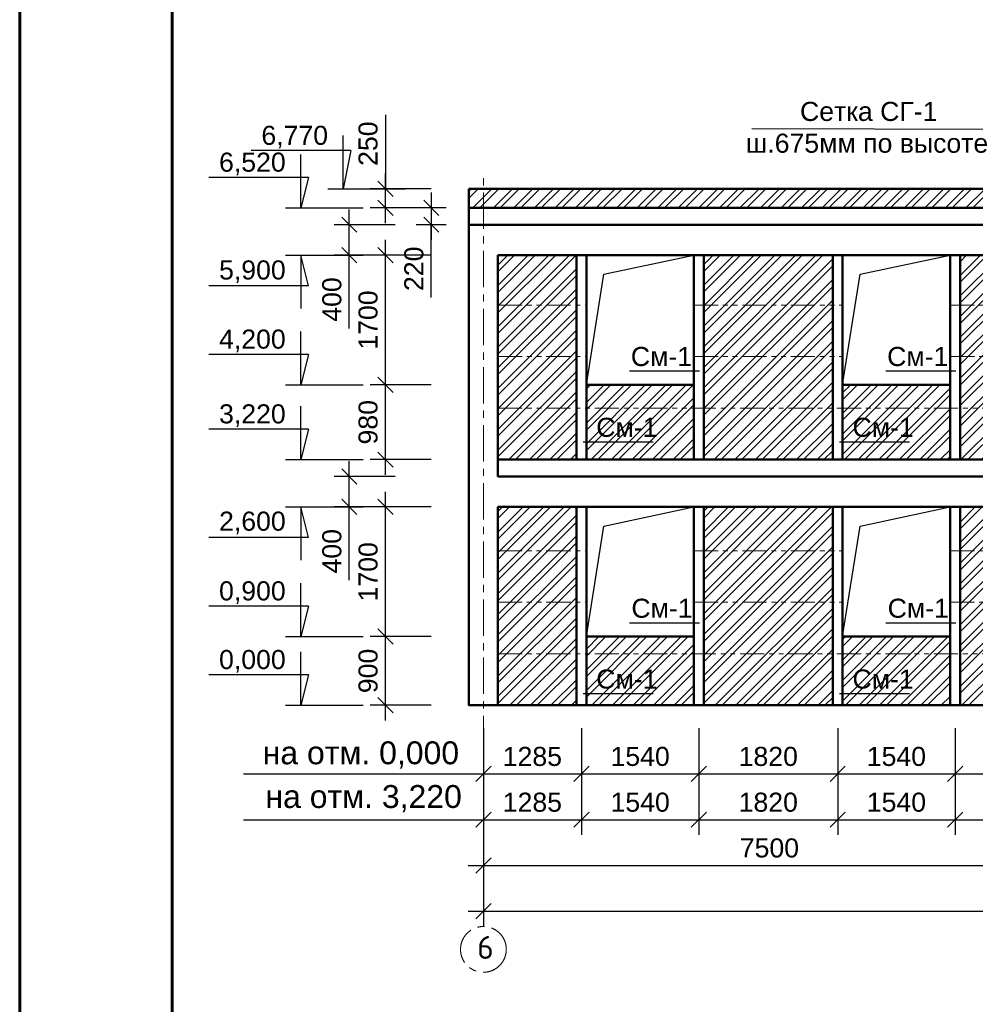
# Model space of a CAD drawing. Header units: millimetres. Extents: x 2063114 to 14983986, y -126020516 to 213791.
# Tile 427 of 656: x 2320392 to 2332921, y -849732 to -836825. Entities that reach past the tile are written whole.
import ezdxf

# ---------------------------------------------------------------- set-up
doc = ezdxf.new("R2010")
doc.units = ezdxf.units.MM
for name, pattern in [('ACAD_ISO10W100', [18, 12, -3, 0, -3]), ('осевая', [50.8, 31.75, -6.35, 6.35, -6.35]), ('фантомX2', [127, 63.5, -12.7, 12.7, -12.7, 12.7, -12.7])]:
    doc.linetypes.add(name, pattern=pattern)
doc.layers.get('Defpoints').update_dxf_attribs({"color": 6, "lineweight": 35})
doc.layers.add('_print', color=6, linetype='Continuous', lineweight=60, plot=False)
doc.layers.add('OS', color=1, linetype='Continuous')
doc.layers.add('пунктир', color=1, linetype='ACAD_ISO10W100')
doc.layers.add('PDF _wall-380', color=7, linetype='Continuous', true_color=0xb88a5c)
doc.layers.add('РАЗМЕР АР', color=150, linetype='Continuous', lineweight=20)
doc.layers.add('сплошная_толстая', color=7, linetype='Continuous', lineweight=50)
doc.styles.get("Standard").update_dxf_attribs({"font": 'arial.ttf'})
doc.styles.add('СПДС', font='isocpeur.ttf')
doc.dimstyles.new('STANDARD$0', dxfattribs={"dimtxt": 250, "dimasz": 200, "dimexe": 200, "dimexo": 300, "dimgap": 100, "dimtad": 1, "dimdec": 0, "dimzin": 1, "dimdsep": 46, "dimtxsty": 'Standard', "dimblk1": 'OBLIQUE', "dimblk2": 'OBLIQUE', "dimsah": 1, "dimcen": 2.5, "dimdle": 200, "dimadec": 0, "dimazin": 0, "dimtfac": 1, "dimtdec": 0, "dimtmove": 0, "dimatfit": 3, "dimldrblk": 'OBLIQUE', "dimfxl": 600, "dimfxlon": 1, "dimtolj": 1, "dimtzin": 1, "dimarcsym": 0})

# ---------------------------------------------------------------- blocks, each defined once
blk = doc.blocks.new('*U1590')
at = {"color": 0, "ltscale": 25}
blk.add_lwpolyline([(-59400, 42000), (0, 42000), (0, 0), (-59400, 0)], close=True, dxfattribs=at)
at = {"color": 0, "lineweight": 60, "ltscale": 25}
blk.add_lwpolyline([(-57400, 41500), (-500, 41500), (-500, 500), (-57400, 500)], close=True, dxfattribs=at)
blk = doc.blocks.new('_Oblique')
at = {"color": 0, "linetype": 'ByBlock', "lineweight": -2}
blk.add_line((-0.5, -0.5), (0.5, 0.5), dxfattribs=at)
blk = doc.blocks.new('*D2590')
at = {"layer": 'Defpoints', "color": 0, "lineweight": 30, "transparency": 16777216}
for p in [(2325189, -844912), (2326282, -844912), (2326282, -845812)]:
    blk.add_point(p, dxfattribs=at)
at = {"layer": 'РАЗМЕР АР', "color": 0, "lineweight": -2, "transparency": 16777216}
for p, q in [((2325189, -846012), (2325189, -844712)), ((2325789, -844912), (2324989, -844912)), ((2325789, -845812), (2324989, -845812))]:
    blk.add_line(p, q, dxfattribs=at)
at = {"layer": 'РАЗМЕР АР', "color": 0, "lineweight": -2, "transparency": 16777216, "xscale": 200, "yscale": 200, "zscale": 200}
for p, rotation in [((2325189, -844912), 90), ((2325189, -845812), 270)]:
    blk.add_blockref('_Oblique', p, dxfattribs=dict(at, rotation=rotation))
at = {"layer": 'РАЗМЕР АР', "color": 0, "transparency": 16777216, "insert": (2324961, -845362), "char_height": 250, "attachment_point": 5, "rotation": 90}
blk.add_mtext('\\A1;900', dxfattribs=at)
blk = doc.blocks.new('*D2591')
at = {"layer": 'Defpoints', "color": 0, "lineweight": 30, "transparency": 16777216}
for p in [(2325189, -843212), (2326662, -843212), (2326282, -844912)]:
    blk.add_point(p, dxfattribs=at)
at = {"layer": 'РАЗМЕР АР', "color": 0, "lineweight": -2, "transparency": 16777216}
for p, q in [((2325189, -845112), (2325189, -843012)), ((2325789, -843212), (2324989, -843212)), ((2325789, -844912), (2324989, -844912))]:
    blk.add_line(p, q, dxfattribs=at)
at = {"layer": 'РАЗМЕР АР', "color": 0, "lineweight": -2, "transparency": 16777216, "xscale": 200, "yscale": 200, "zscale": 200}
for p, rotation in [((2325189, -843212), 90), ((2325189, -844912), 270)]:
    blk.add_blockref('_Oblique', p, dxfattribs=dict(at, rotation=rotation))
at = {"layer": 'РАЗМЕР АР', "color": 0, "transparency": 16777216, "insert": (2324961, -844062), "char_height": 250, "attachment_point": 5, "rotation": 90}
blk.add_mtext('\\A1;1700', dxfattribs=at)
blk = doc.blocks.new('*D2592')
at = {"layer": 'Defpoints', "color": 0, "lineweight": 30, "transparency": 16777216}
for p in [(2324714, -842812), (2326662, -842812), (2326662, -843212)]:
    blk.add_point(p, dxfattribs=at)
at = {"layer": 'РАЗМЕР АР', "color": 0, "lineweight": -2, "transparency": 16777216}
for p, q in [((2324714, -843412), (2324714, -842612)), ((2325314, -842812), (2324514, -842812)), ((2325314, -843212), (2324514, -843212)), ((2324714, -844174), (2324714, -843212))]:
    blk.add_line(p, q, dxfattribs=at)
at = {"layer": 'РАЗМЕР АР', "color": 0, "lineweight": -2, "transparency": 16777216, "xscale": 200, "yscale": 200, "zscale": 200}
for p, rotation in [((2324714, -842812), 90), ((2324714, -843212), 270)]:
    blk.add_blockref('_Oblique', p, dxfattribs=dict(at, rotation=rotation))
at = {"layer": 'РАЗМЕР АР', "color": 0, "transparency": 16777216, "insert": (2324486, -843793), "char_height": 250, "attachment_point": 5, "rotation": 90}
blk.add_mtext('\\A1;400', dxfattribs=at)
blk = doc.blocks.new('*D2593')
at = {"layer": 'Defpoints', "color": 0, "lineweight": 30, "transparency": 16777216}
for p in [(2325189, -841612), (2326662, -841612), (2326282, -842592)]:
    blk.add_point(p, dxfattribs=at)
at = {"layer": 'РАЗМЕР АР', "color": 0, "lineweight": -2, "transparency": 16777216}
for p, q in [((2325189, -842792), (2325189, -841412)), ((2325789, -841612), (2324989, -841612)), ((2325789, -842592), (2324989, -842592))]:
    blk.add_line(p, q, dxfattribs=at)
at = {"layer": 'РАЗМЕР АР', "color": 0, "lineweight": -2, "transparency": 16777216, "xscale": 200, "yscale": 200, "zscale": 200}
for p, rotation in [((2325189, -841612), 90), ((2325189, -842592), 270)]:
    blk.add_blockref('_Oblique', p, dxfattribs=dict(at, rotation=rotation))
at = {"layer": 'РАЗМЕР АР', "color": 0, "transparency": 16777216, "insert": (2324961, -842102), "char_height": 250, "attachment_point": 5, "rotation": 90}
blk.add_mtext('\\A1;980', dxfattribs=at)
blk = doc.blocks.new('*D2594')
at = {"layer": 'Defpoints', "color": 0, "lineweight": 30, "transparency": 16777216}
for p in [(2325189, -839912), (2326662, -839912), (2326662, -841612)]:
    blk.add_point(p, dxfattribs=at)
at = {"layer": 'РАЗМЕР АР', "color": 0, "lineweight": -2, "transparency": 16777216}
for p, q in [((2325189, -841812), (2325189, -839712)), ((2325789, -839912), (2324989, -839912)), ((2325789, -841612), (2324989, -841612))]:
    blk.add_line(p, q, dxfattribs=at)
at = {"layer": 'РАЗМЕР АР', "color": 0, "lineweight": -2, "transparency": 16777216, "xscale": 200, "yscale": 200, "zscale": 200}
for p, rotation in [((2325189, -839912), 90), ((2325189, -841612), 270)]:
    blk.add_blockref('_Oblique', p, dxfattribs=dict(at, rotation=rotation))
at = {"layer": 'РАЗМЕР АР', "color": 0, "transparency": 16777216, "insert": (2324961, -840762), "char_height": 250, "attachment_point": 5, "rotation": 90}
blk.add_mtext('\\A1;1700', dxfattribs=at)
blk = doc.blocks.new('*D2595')
at = {"layer": 'Defpoints', "color": 0, "lineweight": 30, "transparency": 16777216}
for p in [(2324714, -839512), (2326282, -839512), (2326662, -839912)]:
    blk.add_point(p, dxfattribs=at)
at = {"layer": 'РАЗМЕР АР', "color": 0, "lineweight": -2, "transparency": 16777216}
for p, q in [((2324714, -840112), (2324714, -839312)), ((2325314, -839512), (2324514, -839512)), ((2325314, -839912), (2324514, -839912)), ((2324714, -840874), (2324714, -839912))]:
    blk.add_line(p, q, dxfattribs=at)
at = {"layer": 'РАЗМЕР АР', "color": 0, "lineweight": -2, "transparency": 16777216, "xscale": 200, "yscale": 200, "zscale": 200}
for p, rotation in [((2324714, -839512), 90), ((2324714, -839912), 270)]:
    blk.add_blockref('_Oblique', p, dxfattribs=dict(at, rotation=rotation))
at = {"layer": 'РАЗМЕР АР', "color": 0, "transparency": 16777216, "insert": (2324486, -840493), "char_height": 250, "attachment_point": 5, "rotation": 90}
blk.add_mtext('\\A1;400', dxfattribs=at)
blk = doc.blocks.new('*D2596')
at = {"layer": 'Defpoints', "color": 0, "lineweight": 30, "transparency": 16777216}
for p in [(2326282, -839292), (2325789, -839512), (2326282, -839512)]:
    blk.add_point(p, dxfattribs=at)
at = {"layer": 'РАЗМЕР АР', "color": 0, "lineweight": -2, "transparency": 16777216}
for p, q in [((2325789, -839092), (2325789, -839712)), ((2325982, -839292), (2325589, -839292)), ((2325982, -839512), (2325589, -839512)), ((2325789, -840468), (2325789, -839512))]:
    blk.add_line(p, q, dxfattribs=at)
at = {"layer": 'РАЗМЕР АР', "color": 0, "lineweight": -2, "transparency": 16777216, "xscale": 200, "yscale": 200, "zscale": 200}
for p, rotation in [((2325789, -839292), 90), ((2325789, -839512), 270)]:
    blk.add_blockref('_Oblique', p, dxfattribs=dict(at, rotation=rotation))
at = {"layer": 'РАЗМЕР АР', "color": 0, "transparency": 16777216, "insert": (2325561, -840090), "char_height": 250, "attachment_point": 5, "rotation": 90}
blk.add_mtext('\\A1;220', dxfattribs=at)
blk = doc.blocks.new('*D2597')
at = {"layer": 'Defpoints', "color": 0, "lineweight": 30, "transparency": 16777216}
for p in [(2325189, -839042), (2326282, -839042, 8), (2326282, -839292)]:
    blk.add_point(p, dxfattribs=at)
at = {"layer": 'РАЗМЕР АР', "color": 0, "lineweight": -2, "transparency": 16777216}
for p, q in [((2325189, -838072), (2325189, -839042)), ((2325189, -839492), (2325189, -838842)), ((2325789, -839042), (2324989, -839042)), ((2325789, -839292), (2324989, -839292))]:
    blk.add_line(p, q, dxfattribs=at)
at = {"layer": 'РАЗМЕР АР', "color": 0, "lineweight": -2, "transparency": 16777216, "xscale": 200, "yscale": 200, "zscale": 200}
for p, rotation in [((2325189, -839042), 90), ((2325189, -839292), 270)]:
    blk.add_blockref('_Oblique', p, dxfattribs=dict(at, rotation=rotation))
at = {"layer": 'РАЗМЕР АР', "color": 0, "transparency": 16777216, "insert": (2324961, -838450), "char_height": 250, "attachment_point": 5, "rotation": 90}
blk.add_mtext('\\A1;250', dxfattribs=at)
blk = doc.blocks.new('*D2583')
at = {"layer": 'Defpoints', "color": 0, "lineweight": 30, "transparency": 16777216}
for p in [(2326472, -845812), (2333972, -845812), (2333972, -847912)]:
    blk.add_point(p, dxfattribs=at)
at = {"layer": 'РАЗМЕР АР', "color": 0, "lineweight": -2, "transparency": 16777216}
for p, q in [((2326472, -847312), (2326472, -848112)), ((2333972, -847312), (2333972, -848112)), ((2326272, -847912), (2334172, -847912))]:
    blk.add_line(p, q, dxfattribs=at)
at = {"layer": 'РАЗМЕР АР', "color": 0, "lineweight": -2, "transparency": 16777216, "xscale": 200, "yscale": 200, "zscale": 200, "rotation": 180}
blk.add_blockref('_Oblique', (2326472, -847912), dxfattribs=at)
at = {"layer": 'РАЗМЕР АР', "color": 0, "lineweight": -2, "transparency": 16777216, "xscale": 200, "yscale": 200, "zscale": 200}
blk.add_blockref('_Oblique', (2333972, -847912), dxfattribs=at)
at = {"layer": 'РАЗМЕР АР', "color": 0, "transparency": 16777216, "insert": (2330222, -847684), "char_height": 250, "attachment_point": 5}
blk.add_mtext('\\A1;7500', dxfattribs=at)
blk = doc.blocks.new('*D2584')
at = {"layer": 'Defpoints', "color": 0, "lineweight": 30, "transparency": 16777216}
for p in [(2326472, -845192), (2354572, -845812), (2354572, -848512)]:
    blk.add_point(p, dxfattribs=at)
at = {"layer": 'РАЗМЕР АР', "color": 0, "lineweight": -2, "transparency": 16777216}
for p, q in [((2326472, -847912), (2326472, -848712)), ((2354572, -847912), (2354572, -848712)), ((2326272, -848512), (2354772, -848512))]:
    blk.add_line(p, q, dxfattribs=at)
at = {"layer": 'РАЗМЕР АР', "color": 0, "lineweight": -2, "transparency": 16777216, "xscale": 200, "yscale": 200, "zscale": 200, "rotation": 180}
blk.add_blockref('_Oblique', (2326472, -848512), dxfattribs=at)
at = {"layer": 'РАЗМЕР АР', "color": 0, "lineweight": -2, "transparency": 16777216, "xscale": 200, "yscale": 200, "zscale": 200}
blk.add_blockref('_Oblique', (2354572, -848512), dxfattribs=at)
at = {"layer": 'РАЗМЕР АР', "color": 0, "transparency": 16777216, "insert": (2340522, -848284), "char_height": 250, "attachment_point": 5}
blk.add_mtext('\\A1;28100', dxfattribs=at)
blk = doc.blocks.new('*D2676')
at = {"layer": 'Defpoints', "color": 0, "lineweight": 30, "transparency": 16777216}
for p in [(2326472, -845812), (2327757, -845812), (2327757, -846712)]:
    blk.add_point(p, dxfattribs=at)
at = {"layer": 'РАЗМЕР АР', "color": 0, "lineweight": -2, "transparency": 16777216}
for p, q in [((2326472, -846112), (2326472, -846912)), ((2327757, -846112), (2327757, -846912)), ((2326272, -846712), (2327957, -846712))]:
    blk.add_line(p, q, dxfattribs=at)
at = {"layer": 'РАЗМЕР АР', "color": 0, "lineweight": -2, "transparency": 16777216, "xscale": 200, "yscale": 200, "zscale": 200, "rotation": 180}
blk.add_blockref('_Oblique', (2326472, -846712), dxfattribs=at)
at = {"layer": 'РАЗМЕР АР', "color": 0, "lineweight": -2, "transparency": 16777216, "xscale": 200, "yscale": 200, "zscale": 200}
blk.add_blockref('_Oblique', (2327757, -846712), dxfattribs=at)
at = {"layer": 'РАЗМЕР АР', "color": 0, "transparency": 16777216, "insert": (2327114, -846484), "char_height": 250, "attachment_point": 5}
blk.add_mtext('\\A1;1285', dxfattribs=at)
blk = doc.blocks.new('*D2677')
at = {"layer": 'Defpoints', "color": 0, "lineweight": 30, "transparency": 16777216}
for p in [(2327757, -845812), (2329297, -845812), (2329297, -846712)]:
    blk.add_point(p, dxfattribs=at)
at = {"layer": 'РАЗМЕР АР', "color": 0, "lineweight": -2, "transparency": 16777216}
for p, q in [((2327757, -846112), (2327757, -846912)), ((2329297, -846112), (2329297, -846912)), ((2327557, -846712), (2329497, -846712))]:
    blk.add_line(p, q, dxfattribs=at)
at = {"layer": 'РАЗМЕР АР', "color": 0, "lineweight": -2, "transparency": 16777216, "xscale": 200, "yscale": 200, "zscale": 200, "rotation": 180}
blk.add_blockref('_Oblique', (2327757, -846712), dxfattribs=at)
at = {"layer": 'РАЗМЕР АР', "color": 0, "lineweight": -2, "transparency": 16777216, "xscale": 200, "yscale": 200, "zscale": 200}
blk.add_blockref('_Oblique', (2329297, -846712), dxfattribs=at)
at = {"layer": 'РАЗМЕР АР', "color": 0, "transparency": 16777216, "insert": (2328527, -846484), "char_height": 250, "attachment_point": 5}
blk.add_mtext('\\A1;1540', dxfattribs=at)
blk = doc.blocks.new('*D2678')
at = {"layer": 'Defpoints', "color": 0, "lineweight": 30, "transparency": 16777216}
for p in [(2329297, -845812), (2331117, -845812), (2331117, -846712)]:
    blk.add_point(p, dxfattribs=at)
at = {"layer": 'РАЗМЕР АР', "color": 0, "lineweight": -2, "transparency": 16777216}
for p, q in [((2329297, -846112), (2329297, -846912)), ((2331117, -846112), (2331117, -846912)), ((2329097, -846712), (2331317, -846712))]:
    blk.add_line(p, q, dxfattribs=at)
at = {"layer": 'РАЗМЕР АР', "color": 0, "lineweight": -2, "transparency": 16777216, "xscale": 200, "yscale": 200, "zscale": 200, "rotation": 180}
blk.add_blockref('_Oblique', (2329297, -846712), dxfattribs=at)
at = {"layer": 'РАЗМЕР АР', "color": 0, "lineweight": -2, "transparency": 16777216, "xscale": 200, "yscale": 200, "zscale": 200}
blk.add_blockref('_Oblique', (2331117, -846712), dxfattribs=at)
at = {"layer": 'РАЗМЕР АР', "color": 0, "transparency": 16777216, "insert": (2330207, -846484), "char_height": 250, "attachment_point": 5}
blk.add_mtext('\\A1;1820', dxfattribs=at)
blk = doc.blocks.new('*D2679')
at = {"layer": 'Defpoints', "color": 0, "lineweight": 30, "transparency": 16777216}
for p in [(2331117, -845812), (2332657, -845812), (2332657, -846712)]:
    blk.add_point(p, dxfattribs=at)
at = {"layer": 'РАЗМЕР АР', "color": 0, "lineweight": -2, "transparency": 16777216}
for p, q in [((2331117, -846112), (2331117, -846912)), ((2332657, -846112), (2332657, -846912)), ((2330917, -846712), (2332857, -846712))]:
    blk.add_line(p, q, dxfattribs=at)
at = {"layer": 'РАЗМЕР АР', "color": 0, "lineweight": -2, "transparency": 16777216, "xscale": 200, "yscale": 200, "zscale": 200, "rotation": 180}
blk.add_blockref('_Oblique', (2331117, -846712), dxfattribs=at)
at = {"layer": 'РАЗМЕР АР', "color": 0, "lineweight": -2, "transparency": 16777216, "xscale": 200, "yscale": 200, "zscale": 200}
blk.add_blockref('_Oblique', (2332657, -846712), dxfattribs=at)
at = {"layer": 'РАЗМЕР АР', "color": 0, "transparency": 16777216, "insert": (2331887, -846484), "char_height": 250, "attachment_point": 5}
blk.add_mtext('\\A1;1540', dxfattribs=at)
blk = doc.blocks.new('*D2680')
at = {"layer": 'Defpoints', "color": 0, "lineweight": 30, "transparency": 16777216}
for p in [(2332657, -845812), (2334617, -845812), (2334617, -846712)]:
    blk.add_point(p, dxfattribs=at)
at = {"layer": 'РАЗМЕР АР', "color": 0, "lineweight": -2, "transparency": 16777216}
for p, q in [((2332657, -846112), (2332657, -846912)), ((2334617, -846112), (2334617, -846912)), ((2332457, -846712), (2334817, -846712))]:
    blk.add_line(p, q, dxfattribs=at)
at = {"layer": 'РАЗМЕР АР', "color": 0, "lineweight": -2, "transparency": 16777216, "xscale": 200, "yscale": 200, "zscale": 200, "rotation": 180}
blk.add_blockref('_Oblique', (2332657, -846712), dxfattribs=at)
at = {"layer": 'РАЗМЕР АР', "color": 0, "lineweight": -2, "transparency": 16777216, "xscale": 200, "yscale": 200, "zscale": 200}
blk.add_blockref('_Oblique', (2334617, -846712), dxfattribs=at)
at = {"layer": 'РАЗМЕР АР', "color": 0, "transparency": 16777216, "insert": (2333637, -846484), "char_height": 250, "attachment_point": 5}
blk.add_mtext('\\A1;1960', dxfattribs=at)
blk = doc.blocks.new('*D2486')
at = {"layer": 'Defpoints', "color": 0, "lineweight": 30, "transparency": 16777216}
for p in [(2326472, -846412), (2327757, -846412), (2327757, -847312)]:
    blk.add_point(p, dxfattribs=at)
at = {"layer": 'РАЗМЕР АР', "color": 0, "lineweight": -2, "transparency": 16777216}
for p, q in [((2326472, -846712), (2326472, -847512)), ((2327757, -846712), (2327757, -847512)), ((2326272, -847312), (2327957, -847312))]:
    blk.add_line(p, q, dxfattribs=at)
at = {"layer": 'РАЗМЕР АР', "color": 0, "lineweight": -2, "transparency": 16777216, "xscale": 200, "yscale": 200, "zscale": 200, "rotation": 180}
blk.add_blockref('_Oblique', (2326472, -847312), dxfattribs=at)
at = {"layer": 'РАЗМЕР АР', "color": 0, "lineweight": -2, "transparency": 16777216, "xscale": 200, "yscale": 200, "zscale": 200}
blk.add_blockref('_Oblique', (2327757, -847312), dxfattribs=at)
at = {"layer": 'РАЗМЕР АР', "color": 0, "transparency": 16777216, "insert": (2327114, -847084), "char_height": 250, "attachment_point": 5}
blk.add_mtext('\\A1;1285', dxfattribs=at)
blk = doc.blocks.new('*D2487')
at = {"layer": 'Defpoints', "color": 0, "lineweight": 30, "transparency": 16777216}
for p in [(2327757, -846412), (2329297, -846412), (2329297, -847312)]:
    blk.add_point(p, dxfattribs=at)
at = {"layer": 'РАЗМЕР АР', "color": 0, "lineweight": -2, "transparency": 16777216}
for p, q in [((2327757, -846712), (2327757, -847512)), ((2329297, -846712), (2329297, -847512)), ((2327557, -847312), (2329497, -847312))]:
    blk.add_line(p, q, dxfattribs=at)
at = {"layer": 'РАЗМЕР АР', "color": 0, "lineweight": -2, "transparency": 16777216, "xscale": 200, "yscale": 200, "zscale": 200, "rotation": 180}
blk.add_blockref('_Oblique', (2327757, -847312), dxfattribs=at)
at = {"layer": 'РАЗМЕР АР', "color": 0, "lineweight": -2, "transparency": 16777216, "xscale": 200, "yscale": 200, "zscale": 200}
blk.add_blockref('_Oblique', (2329297, -847312), dxfattribs=at)
at = {"layer": 'РАЗМЕР АР', "color": 0, "transparency": 16777216, "insert": (2328527, -847084), "char_height": 250, "attachment_point": 5}
blk.add_mtext('\\A1;1540', dxfattribs=at)
blk = doc.blocks.new('*D2488')
at = {"layer": 'Defpoints', "color": 0, "lineweight": 30, "transparency": 16777216}
for p in [(2329297, -846412), (2331117, -846412), (2331117, -847312)]:
    blk.add_point(p, dxfattribs=at)
at = {"layer": 'РАЗМЕР АР', "color": 0, "lineweight": -2, "transparency": 16777216}
for p, q in [((2329297, -846712), (2329297, -847512)), ((2331117, -846712), (2331117, -847512)), ((2329097, -847312), (2331317, -847312))]:
    blk.add_line(p, q, dxfattribs=at)
at = {"layer": 'РАЗМЕР АР', "color": 0, "lineweight": -2, "transparency": 16777216, "xscale": 200, "yscale": 200, "zscale": 200, "rotation": 180}
blk.add_blockref('_Oblique', (2329297, -847312), dxfattribs=at)
at = {"layer": 'РАЗМЕР АР', "color": 0, "lineweight": -2, "transparency": 16777216, "xscale": 200, "yscale": 200, "zscale": 200}
blk.add_blockref('_Oblique', (2331117, -847312), dxfattribs=at)
at = {"layer": 'РАЗМЕР АР', "color": 0, "transparency": 16777216, "insert": (2330207, -847084), "char_height": 250, "attachment_point": 5}
blk.add_mtext('\\A1;1820', dxfattribs=at)
blk = doc.blocks.new('*D2489')
at = {"layer": 'Defpoints', "color": 0, "lineweight": 30, "transparency": 16777216}
for p in [(2331117, -846412), (2332657, -846412), (2332657, -847312)]:
    blk.add_point(p, dxfattribs=at)
at = {"layer": 'РАЗМЕР АР', "color": 0, "lineweight": -2, "transparency": 16777216}
for p, q in [((2331117, -846712), (2331117, -847512)), ((2332657, -846712), (2332657, -847512)), ((2330917, -847312), (2332857, -847312))]:
    blk.add_line(p, q, dxfattribs=at)
at = {"layer": 'РАЗМЕР АР', "color": 0, "lineweight": -2, "transparency": 16777216, "xscale": 200, "yscale": 200, "zscale": 200, "rotation": 180}
blk.add_blockref('_Oblique', (2331117, -847312), dxfattribs=at)
at = {"layer": 'РАЗМЕР АР', "color": 0, "lineweight": -2, "transparency": 16777216, "xscale": 200, "yscale": 200, "zscale": 200}
blk.add_blockref('_Oblique', (2332657, -847312), dxfattribs=at)
at = {"layer": 'РАЗМЕР АР', "color": 0, "transparency": 16777216, "insert": (2331887, -847084), "char_height": 250, "attachment_point": 5}
blk.add_mtext('\\A1;1540', dxfattribs=at)
blk = doc.blocks.new('*D2490')
at = {"layer": 'Defpoints', "color": 0, "lineweight": 30, "transparency": 16777216}
for p in [(2332657, -846412), (2335127, -846412), (2335127, -847312)]:
    blk.add_point(p, dxfattribs=at)
at = {"layer": 'РАЗМЕР АР', "color": 0, "lineweight": -2, "transparency": 16777216}
for p, q in [((2332657, -846712), (2332657, -847512)), ((2335127, -846712), (2335127, -847512)), ((2332457, -847312), (2335327, -847312))]:
    blk.add_line(p, q, dxfattribs=at)
at = {"layer": 'РАЗМЕР АР', "color": 0, "lineweight": -2, "transparency": 16777216, "xscale": 200, "yscale": 200, "zscale": 200, "rotation": 180}
blk.add_blockref('_Oblique', (2332657, -847312), dxfattribs=at)
at = {"layer": 'РАЗМЕР АР', "color": 0, "lineweight": -2, "transparency": 16777216, "xscale": 200, "yscale": 200, "zscale": 200}
blk.add_blockref('_Oblique', (2335127, -847312), dxfattribs=at)
at = {"layer": 'РАЗМЕР АР', "color": 0, "transparency": 16777216, "insert": (2333892, -847084), "char_height": 250, "attachment_point": 5}
blk.add_mtext('\\A1;2470', dxfattribs=at)

msp = doc.modelspace()

# ---------------------------------------------------------------- hatches: boundary and pattern name
at = {"layer": 'PDF _wall-380', "lineweight": 9, "ltscale": 150}
h = msp.add_hatch(dxfattribs=at)
h.set_pattern_fill('ANSI32', color=256, scale=20)
h.set_pattern_definition([(45, (-141706.22, 101483.85), (-134.703842, 134.703842), []), (45, (-141616.42, 101483.85), (-134.703842, 134.703842), [])])
h.paths.add_polyline_path([(2327691.87408, -839911.9797), (2326661.87274, -839911.9797), (2326661.87274, -842591.9797), (2327691.87408, -842591.9797)])
h.paths.add_polyline_path([(2329231.87408, -841611.9797), (2327821.87408, -841611.9797), (2327821.87408, -842591.9797), (2329231.87408, -842591.9797)])
h.paths.add_polyline_path([(2331051.87408, -839911.9797), (2329361.87408, -839911.9797), (2329361.87408, -842591.9797), (2331051.87408, -842591.9797)])
h.paths.add_polyline_path([(2332591.87408, -841611.9797), (2331181.87408, -841611.9797), (2331181.87408, -842591.9797), (2332591.87408, -842591.9797)])
h.paths.add_polyline_path([(2333781.87408, -839911.9797), (2332721.87408, -839911.9797), (2332721.87408, -842591.9797), (2333781.87408, -842591.9797)])
h.paths.add_polyline_path([(2335061.87408, -839911.9797), (2334161.87408, -839911.9797), (2334161.87408, -842591.9797), (2335061.87408, -842591.9797)])
h.paths.add_polyline_path([(2336601.87408, -841611.9797), (2335191.87408, -841611.9797), (2335191.87408, -842591.9797), (2336601.87408, -842591.9797)])
h.paths.add_polyline_path([(2338931.87408, -839911.9797), (2336731.87408, -839911.9797), (2336731.87408, -842591.9797), (2338931.87408, -842591.9797)])
h.paths.add_polyline_path([(2340471.87408, -841611.9797), (2339061.87408, -841611.9797), (2339061.87408, -842591.9797), (2340471.87408, -842591.9797)])
h.paths.add_polyline_path([(2341781.87339, -839911.9797), (2340601.87408, -839911.9797), (2340601.87408, -842591.9797), (2341781.87339, -842591.9797)])
h.paths.add_polyline_path([(2345631.87408, -839911.9797), (2344731.87408, -839911.9797), (2344731.87408, -842591.9797), (2345631.87408, -842591.9797)])
h.paths.add_polyline_path([(2344601.87408, -841611.9797), (2343191.87408, -841611.9797), (2343191.87408, -842591.9797), (2344601.87408, -842591.9797)])
h.paths.add_polyline_path([(2343061.87408, -839911.9797), (2342161.87339, -839911.9797), (2342161.87339, -842591.9797), (2343061.87408, -842591.9797)])
h.paths.add_polyline_path([(2347171.87408, -841611.9797), (2345761.87408, -841611.9797), (2345761.87408, -842591.9797), (2347171.87408, -842591.9797)])
h.paths.add_polyline_path([(2348081.87408, -839911.9797), (2347301.87408, -839911.9797), (2347301.87408, -842591.9797), (2348081.87408, -842591.9797)])
h.paths.add_polyline_path([(2349241.87408, -839911.9797), (2348461.87408, -839911.9797), (2348461.87408, -842591.9797), (2349241.87408, -842591.9797)])
h.paths.add_polyline_path([(2350781.87408, -841611.9797), (2349371.87408, -841611.9797), (2349371.87408, -842591.9797), (2350781.87408, -842591.9797)])
h.paths.add_polyline_path([(2351811.87408, -839911.9797), (2350911.87408, -839911.9797), (2350911.87408, -842591.9797), (2351811.87408, -842591.9797)])
h.paths.add_polyline_path([(2353351.87408, -841611.9797), (2351941.87408, -841611.9797), (2351941.87408, -842591.9797), (2353351.87408, -842591.9797)])
h.paths.add_polyline_path([(2354381.87274, -839911.9797), (2353481.87408, -839911.9797), (2353481.87408, -842591.9797), (2354381.87274, -842591.9797)])
h.paths.add_polyline_path([(2354381.87274, -843211.9797), (2353481.87408, -843211.9797), (2353481.87408, -845811.9797), (2354381.87274, -845811.9797)])
h.paths.add_polyline_path([(2353351.87408, -844911.9797), (2351941.87408, -844911.9797), (2351941.87408, -845811.9797), (2353351.87408, -845811.9797)])
h.paths.add_polyline_path([(2351811.87408, -843211.9797), (2350911.87408, -843211.9797), (2350911.87408, -845811.9797), (2351811.87408, -845811.9797)])
h.paths.add_polyline_path([(2350781.87408, -844911.9797), (2349371.87408, -844911.9797), (2349371.87408, -845811.9797), (2350781.87408, -845811.9797)])
h.paths.add_polyline_path([(2349241.87408, -843211.9797), (2348461.87408, -843211.9797), (2348461.87408, -845811.9797), (2349241.87408, -845811.9797)])
h.paths.add_polyline_path([(2348081.87357, -843211.97791), (2347301.87408, -843211.97815), (2347301.87408, -845811.97815), (2348081.87459, -845811.97791)])
h.paths.add_polyline_path([(2347171.87408, -844911.9797), (2345761.87408, -844911.9797), (2345761.87408, -845811.97861), (2347171.87408, -845811.97819)])
h.paths.add_polyline_path([(2345631.87408, -843211.97865), (2344731.87408, -843211.97892), (2344731.87408, -845811.97892), (2345631.87408, -845811.97865)])
h.paths.add_polyline_path([(2344601.87408, -844911.97943), (2343191.87408, -844911.97943), (2343191.87408, -845811.97939), (2344601.87408, -845811.97896)])
h.paths.add_polyline_path([(2343061.87408, -843211.97943), (2342161.87339, -843211.9797), (2342161.8744, -845811.9797), (2343061.87408, -845811.97943)])
h.paths.add_polyline_path([(2341781.87339, -843211.9797), (2340601.87408, -843211.9797), (2340601.87408, -845811.9797), (2341781.87339, -845811.9797)])
h.paths.add_polyline_path([(2340471.87408, -844911.9797), (2339061.87408, -844911.9797), (2339061.87408, -845811.9797), (2340471.87408, -845811.9797)])
h.paths.add_polyline_path([(2338931.87408, -843211.9797), (2338541.87408, -843211.9797), (2338541.87408, -843511.9797), (2338421.87408, -843511.9797), (2338421.87408, -845811.9797), (2338931.87408, -845811.9797)])
h.paths.add_polyline_path([(2336948.55809, -843511.9797), (2336828.55809, -843511.9797), (2336828.55809, -843211.9797), (2335841.87409, -843211.9797), (2335841.87409, -843511.9797), (2335721.87409, -843511.9797), (2335721.87409, -845811.9797), (2336948.55809, -845811.9797)])
h.paths.add_polyline_path([(2334551.87408, -843511.9797), (2334431.87408, -843511.9797), (2334431.87408, -843211.9797), (2334161.87408, -843211.9797), (2334161.87408, -845811.9797), (2334551.87408, -845811.9797)])
h.paths.add_polyline_path([(2333781.87408, -843211.9797), (2332721.87408, -843211.9797), (2332721.87408, -845811.9797), (2333781.87408, -845811.9797)])
h.paths.add_polyline_path([(2332591.87408, -844911.9797), (2331181.87408, -844911.9797), (2331181.87408, -845811.9797), (2332591.87408, -845811.9797)])
h.paths.add_polyline_path([(2331051.87408, -843211.9797), (2329361.87408, -843211.9797), (2329361.87408, -845811.9797), (2331051.87408, -845811.9797)])
h.paths.add_polyline_path([(2329231.87408, -844911.9797), (2327821.87408, -844911.9797), (2327821.87408, -845811.9797), (2329231.87408, -845811.9797)])
h.paths.add_polyline_path([(2327691.87408, -843211.9797), (2326661.87274, -843211.9797), (2326661.87274, -845811.9797), (2327691.87408, -845811.9797)])
h.paths.add_polyline_path([(2354761.87274, -839041.9797), (2326281.87274, -839041.9797), (2326281.87274, -839291.9797), (2354761.87274, -839291.9797)])

# ---------------------------------------------------------------- linework, layer by layer
at = {"ltscale": 0.001}
for p, q in [((2324633.0382, -839041.9797), (2324633.0382, -838341.9797)), ((2324733.0382, -838540.45446), (2323428.30271, -838540.45446)), ((2324733.0382, -838540.45446), (2324633.0382, -839041.9797)), ((2324077.89401, -839291.9797), (2324077.89401, -838591.9797)), ((2324177.89401, -838891.9797), (2322873.15853, -838891.9797)), ((2324177.89401, -838891.9797), (2324077.89401, -839291.9797)), ((2324077.89401, -839911.9797), (2324077.89401, -840611.9797)), ((2324177.89401, -840311.9797), (2324077.89401, -839911.9797)), ((2324177.89401, -840311.9797), (2322873.15853, -840311.9797)), ((2324077.89401, -841611.9797), (2324077.89401, -840911.9797)), ((2324177.89401, -841211.9797), (2322873.15853, -841211.9797)), ((2324177.89401, -841211.9797), (2324077.89401, -841611.9797)), ((2324077.89401, -842591.9797), (2324077.89401, -841891.9797)), ((2324177.89401, -842191.9797), (2322873.15853, -842191.9797)), ((2324177.89401, -842191.9797), (2324077.89401, -842591.9797)), ((2324077.89401, -843211.9797), (2324077.89401, -843911.9797)), ((2324177.89401, -843611.9797), (2324077.89401, -843211.9797)), ((2324177.89401, -843611.9797), (2322873.15853, -843611.9797)), ((2324077.89401, -844911.9797), (2324077.89401, -844211.9797)), ((2324177.89401, -844511.9797), (2322873.15853, -844511.9797)), ((2324177.89401, -844511.9797), (2324077.89401, -844911.9797)), ((2324077.89401, -845811.9797), (2324077.89401, -845111.9797)), ((2324177.89401, -845411.9797), (2322873.15853, -845411.9797)), ((2324177.89401, -845411.9797), (2324077.89401, -845811.9797))]:
    msp.add_line(p, q, dxfattribs=at)
at = {"ltscale": 0.00075}
for p, q in [((2324433.0382, -839041.9797), (2325451.44834, -839041.9797)), ((2323877.89401, -839291.9797), (2324896.30415, -839291.9797)), ((2323877.89401, -839911.9797), (2324896.30415, -839911.9797)), ((2323877.89401, -839911.9797), (2324896.30415, -839911.9797)), ((2323877.89401, -841611.9797), (2324896.30415, -841611.9797)), ((2323877.89401, -842591.9797), (2324896.30415, -842591.9797)), ((2323877.89401, -843211.9797), (2324896.30415, -843211.9797)), ((2323877.89401, -844911.9797), (2324896.30415, -844911.9797)), ((2323877.89401, -845811.9797), (2324896.30415, -845811.9797))]:
    msp.add_line(p, q, dxfattribs=at)
at = {"linetype": 'фантомX2', "lineweight": 9, "ltscale": 5}
for p, q in [((2326661.87274, -840566.9797), (2327821.87408, -840566.9797)), ((2329231.87408, -840566.9797), (2331181.87408, -840566.9797)), ((2332591.87408, -840566.9797), (2333781.87408, -840566.9797)), ((2326661.87274, -841241.9797), (2327821.87408, -841241.9797)), ((2329231.87408, -841241.9797), (2331181.87408, -841241.9797)), ((2332591.87408, -841241.9797), (2333781.87408, -841241.9797)), ((2326661.87274, -841916.9797), (2333781.87408, -841916.9797)), ((2326661.87274, -843786.9797), (2327821.87408, -843786.9797)), ((2329231.87408, -843786.9797), (2331181.87408, -843786.9797)), ((2332591.87408, -843786.9797), (2333781.87408, -843786.9797)), ((2326661.87274, -844461.9797), (2327821.87408, -844461.9797)), ((2329231.87408, -844461.9797), (2331181.87408, -844461.9797)), ((2332591.87408, -844461.9797), (2333781.87408, -844461.9797)), ((2326661.87274, -845136.9797), (2333781.87408, -845136.9797))]:
    msp.add_line(p, q, dxfattribs=at)
for p, q in [((2323327.2281, -846711.9797), (2326271.87276, -846711.9797)), ((2323327.30706, -847311.9797), (2326271.95171, -847311.9797))]:
    msp.add_line(p, q)
at = {"ltscale": 50}
msp.add_lwpolyline([(2329992.47361, -838252.57035), (2333210.0322, -838259.08504), (2333210.0322, -845136.9797)], dxfattribs=at)
at = {"ltscale": 150}
for points in [[(2327821.87408, -841611.9797), (2328050.53639, -840162.31839), (2329231.87408, -839911.9797)], [(2331181.87408, -841611.9797), (2331410.53639, -840162.31839), (2332591.87408, -839911.9797)], [(2328386.43148, -841429.17779), (2329306.27806, -841429.17779)], [(2331746.43148, -841429.17779), (2332666.27806, -841429.17779)], [(2327779.94998, -842357.3873), (2328699.79656, -842357.3873)], [(2331139.94998, -842357.3873), (2332059.79656, -842357.3873)], [(2327821.87408, -844911.9797), (2328050.53639, -843462.31839), (2329231.87408, -843211.9797)], [(2331181.87408, -844911.9797), (2331410.53639, -843462.31839), (2332591.87408, -843211.9797)], [(2328386.43148, -844729.17779), (2329306.27806, -844729.17779)], [(2331746.43148, -844729.17779), (2332666.27806, -844729.17779)], [(2327779.94998, -845657.3873), (2328699.79656, -845657.3873)], [(2331139.94998, -845657.3873), (2332059.79656, -845657.3873)]]:
    msp.add_lwpolyline(points, dxfattribs=at)
at = {"layer": '_print', "ltscale": 100}
msp.add_lwpolyline([(2379792.08613, -865001.43901), (2320392.08613, -865001.43901), (2320392.08613, -823001.43901), (2379792.08613, -823001.43901)], close=True, dxfattribs=at)
at = {"layer": 'OS', "linetype": 'осевая', "lineweight": 9, "ltscale": 15}
msp.add_line((2326471.95171, -848711.98926), (2326471.95171, -838891.9797), dxfattribs=at)
msp.add_circle((2326471.95171, -849011.98926), 300, dxfattribs=at)
at = {"layer": 'сплошная_толстая', "ltscale": 150}
for points in [[(2326281.87274, -839041.9797), (2354761.87274, -839041.9797), (2354761.87274, -839291.9797), (2326281.87274, -839291.9797)], [(2326281.87274, -839291.9797), (2354761.87274, -839291.9797), (2354761.87274, -845811.9797), (2326281.87274, -845811.9797)], [(2326281.87274, -839291.9797), (2354761.87274, -839291.9797), (2354761.87274, -839511.9797), (2326281.87274, -839511.9797)], [(2326661.87274, -839911.9797), (2333781.87408, -839911.9797), (2333781.87408, -842591.9797), (2326661.87274, -842591.9797)], [(2326661.87274, -842591.9797), (2333781.87408, -842591.9797), (2333781.87408, -842811.9797), (2326661.87274, -842811.9797)], [(2326661.87274, -843211.9797), (2333781.87408, -843211.9797), (2333781.87408, -845811.9797), (2326661.87274, -845811.9797)]]:
    msp.add_lwpolyline(points, close=True, dxfattribs=at)
for points in [[(2327691.87408, -839911.9797), (2327691.87408, -842591.9797), (2327821.87408, -842591.9797), (2327821.87408, -841611.9797), (2329231.87408, -841611.9797), (2329231.87408, -842591.9797), (2329361.87408, -842591.9797), (2329361.87408, -839911.9797), (2329231.87408, -839911.9797), (2329231.87408, -841611.9797), (2327821.87408, -841611.9797), (2327821.87408, -839911.9797), (2327691.87408, -839911.9797)], [(2331051.87408, -839911.9797), (2331051.87408, -842591.9797), (2331181.87408, -842591.9797), (2331181.87408, -841611.9797), (2332591.87408, -841611.9797), (2332591.87408, -842591.9797), (2332721.87408, -842591.9797), (2332721.87408, -839911.9797), (2332591.87408, -839911.9797), (2332591.87408, -841611.9797), (2331181.87408, -841611.9797), (2331181.87408, -839911.9797), (2331051.87408, -839911.9797)], [(2327691.87408, -843211.9797), (2327691.87408, -845811.9797), (2327821.87408, -845811.9797), (2327821.87408, -844911.9797), (2329231.87408, -844911.9797), (2329231.87408, -845811.9797), (2329361.87408, -845811.9797), (2329361.87408, -843211.9797), (2329231.87408, -843211.9797), (2329231.87408, -844911.9797), (2327821.87408, -844911.9797), (2327821.87408, -843211.9797), (2327691.87408, -843211.9797)], [(2331051.87408, -843211.9797), (2331051.87408, -845811.9797), (2331181.87408, -845811.9797), (2331181.87408, -844911.9797), (2332591.87408, -844911.9797), (2332591.87408, -845811.9797), (2332721.87408, -845811.9797), (2332721.87408, -843211.9797), (2332591.87408, -843211.9797), (2332591.87408, -844911.9797), (2331181.87408, -844911.9797), (2331181.87408, -843211.9797), (2331051.87408, -843211.9797)]]:
    msp.add_lwpolyline(points, dxfattribs=at)

# ---------------------------------------------------------------- block references
msp.add_blockref('*U1590', (2379792.08613, -865001.43901))

# ---------------------------------------------------------------- texts
at = {"ltscale": 100, "char_height": 250, "attachment_point": 4}
for s, insert, width in [('\\pi1033.29465;Сетка СГ-1\\P\\pi324.39287;ш.675мм по высоте', (2329589.71527, -838237.28897), 3787.428309), ('См-1', (2328405.02827, -841241.65466), 677.5), ('См-1', (2331765.02827, -841241.65466), 677.5), ('См-1', (2327951.42992, -842169.86418), 677.5), ('См-1', (2331311.42992, -842169.86418), 677.5), ('См-1', (2328412.18448, -844541.65466), 677.5), ('См-1', (2331772.18448, -844541.65466), 677.5), ('См-1', (2327951.42992, -845469.86418), 677.5), ('См-1', (2331311.42992, -845469.86418), 677.5)]:
    msp.add_mtext(s, dxfattribs=dict(at, insert=insert, width=width))
for s, insert, char_height, width, attachment_point in [('6,770', (2323998.17147, -838363.85301), 250, 1459.8696196, 5), ('6,520', (2323443.02729, -838715.37825), 250, 1459.8696196, 5), ('5,900', (2323443.02729, -840128.62326), 250, 1459.8696196, 5), ('4,200', (2323443.02729, -841035.37825), 250, 1459.8696196, 5), ('3,220', (2323443.02729, -842015.37825), 250, 1459.8696196, 5), ('2,600', (2323443.02729, -843421.64306), 250, 1459.8696196, 5), ('0,900', (2323443.02729, -844335.37825), 250, 1459.8696196, 5), ('0,000', (2323443.02729, -845235.37825), 250, 1459.8696196, 5), ('на отм. 0,000', (2323577.96038, -846285.10659), 300, 2560.6578404, 1), ('на отм. 3,220', (2323613.99686, -846858.05742), 300, 2560.6578404, 1)]:
    msp.add_mtext(s, dxfattribs=dict(insert=insert, char_height=char_height, width=width, attachment_point=attachment_point))
at = {"layer": 'пунктир', "insert": (2326498.91099, -848836.48533), "char_height": 300, "width": 255.0496237, "attachment_point": 2, "style": 'СПДС'}
msp.add_mtext('6', dxfattribs=at)

# ---------------------------------------------------------------- dimensions: what is measured, and where the dimension line sits
at = {"layer": 'РАЗМЕР АР'}
for base, p1, p2, angle, picture, middle in [((2325189.08878, -839041.9797, -7.84509), (2326281.87274, -839291.97026, -7.84509), (2326281.87274, -839041.9797), 90, '*D2597', (2325195.97192, -838450.01788, -7.84509)), ((2325789.08878, -839511.9797), (2326281.87274, -839291.9797), (2326281.87274, -839511.9797), 270, '*D2596', (2325789.08878, -840089.86169)), ((2324714.08878, -839511.9797), (2326661.87274, -839911.9797), (2326281.87274, -839511.9797), 90, '*D2595', (2324714.08878, -840492.76074)), ((2324714.08878, -842811.9797), (2326661.87274, -843211.9797), (2326661.87274, -842811.9797), 90, '*D2592', (2324714.08878, -843792.76074))]:
    dim = msp.add_linear_dim(base=base, p1=p1, p2=p2, angle=angle, dimstyle='STANDARD$0', override={"dimtmove": 1}, dxfattribs=at)
    dim.commit()
    dim.dimension.update_dxf_attribs({"geometry": picture, "text_midpoint": middle, "dimtype": 160})
for base, p1, p2, picture, middle in [((2325189.08878, -839911.9797), (2326661.87274, -841611.9797), (2326661.87274, -839911.9797), '*D2594', (2324961.44553, -840761.9797)), ((2325189.08878, -841611.9797), (2326281.87274, -842591.9797), (2326661.87274, -841611.9797), '*D2593', (2324961.44553, -842101.9797)), ((2325189.08878, -843211.9797), (2326281.87274, -844911.9797), (2326661.87274, -843211.9797), '*D2591', (2324961.44553, -844061.9797)), ((2325189.08878, -844911.9797), (2326281.87274, -845811.9797), (2326281.87274, -844911.9797), '*D2590', (2324961.44553, -845361.9797))]:
    dim = msp.add_linear_dim(base=base, p1=p1, p2=p2, angle=90, dimstyle='STANDARD$0', override={"dimtmove": 1}, dxfattribs=at)
    dim.commit()
    dim.dimension.update_dxf_attribs({"geometry": picture, "text_midpoint": middle})
for base, p1, p2, picture, middle in [((2354571.95171, -848511.98926), (2326471.95171, -845191.70123), (2354571.95171, -845811.9797), '*D2584', (2340521.95171, -848284.34601)), ((2333971.95305, -847911.98926), (2326471.87276, -845811.9797), (2333971.95305, -845811.9797), '*D2583', (2330221.91291, -847684.34601)), ((2327756.87408, -846711.9797), (2326471.87276, -845811.9797), (2327756.87408, -845811.9797), '*D2676', (2327114.37342, -846484.33645)), ((2329296.87408, -846711.9797), (2327756.87408, -845811.9797), (2329296.87408, -845811.9797), '*D2677', (2328526.87408, -846484.33645)), ((2331116.87408, -846711.9797), (2329296.87408, -845811.9797), (2331116.87408, -845811.9797), '*D2678', (2330206.87408, -846484.33645)), ((2332656.87408, -846711.9797), (2331116.87408, -845811.9797), (2332656.87408, -845811.9797), '*D2679', (2331886.87408, -846484.33645)), ((2334616.87408, -846711.9797), (2332656.87408, -845811.9797), (2334616.87408, -845811.9797), '*D2680', (2333636.87408, -846484.33645)), ((2327756.87408, -847311.97836), (2326471.87276, -846411.97836), (2327756.87408, -846411.97836), '*D2486', (2327114.37342, -847084.33511)), ((2329296.87274, -847311.97836), (2327756.87408, -846411.97836), (2329296.87274, -846411.97836), '*D2487', (2328526.87341, -847084.33511)), ((2331116.87274, -847311.97836), (2329296.87274, -846411.97836), (2331116.87274, -846411.97836), '*D2488', (2330206.87274, -847084.33511)), ((2332656.87274, -847311.97836), (2331116.87274, -846411.97836), (2332656.87274, -846411.97836), '*D2489', (2331886.87274, -847084.33511)), ((2335126.87274, -847311.97836), (2332656.87274, -846411.97836), (2335126.87274, -846411.97836), '*D2490', (2333891.87274, -847084.33511))]:
    dim = msp.add_linear_dim(base=base, p1=p1, p2=p2, dimstyle='STANDARD$0', override={"dimtmove": 1}, dxfattribs=at)
    dim.commit()
    dim.dimension.update_dxf_attribs({"geometry": picture, "text_midpoint": middle})

doc.saveas('drawing.dxf')
